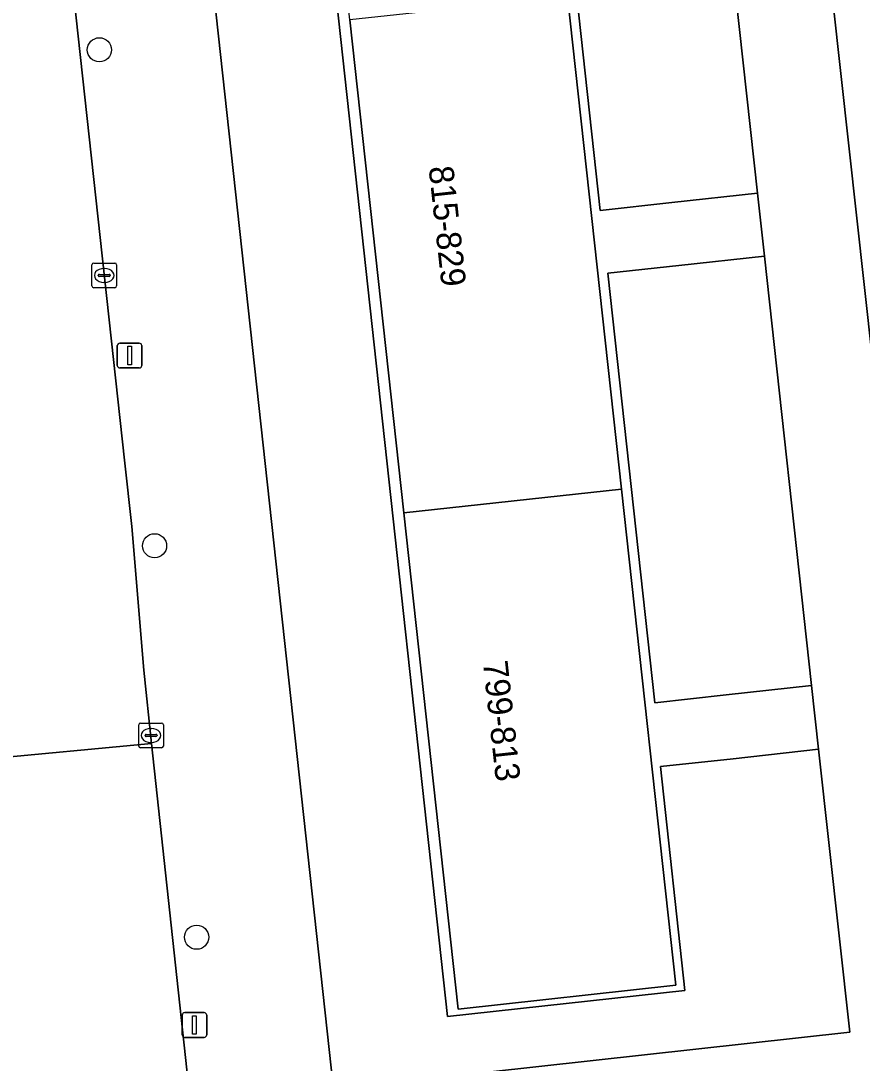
# Model space of a CAD drawing. Extents: x 160023 to 161302, y 384750 to 385707.
# Drawn here: x 161169.3 to 161203.35, y 385081.16 to 385123.33 of the extents above; entities that cross this region are included whole.
import ezdxf

# ---------------------------------------------------------------- set-up
doc = ezdxf.new("R2010")
doc.units = 0
for name, color, linetype in [('IMGEO_Boom', 7, 'Continuous'), ('IMGEO_Groenvoorziening', 7, 'Continuous'), ('IMGEO_Kolk', 7, 'Continuous'), ('IMGEO_Lichtmast', 7, 'Continuous'), ('IMGEO_Pand', 7, 'Continuous'), ('IMGEO_Pand_nummerreeks', 7, 'Continuous'), ('IMGEO_Rijbaan_lokaal_open', 7, 'Continuous'), ('IMGEO_Voetpad_open', 7, 'Continuous')]:
    doc.layers.add(name, color=color, linetype=linetype)

msp = doc.modelspace()

# ---------------------------------------------------------------- linework, layer by layer
at = {"layer": 'IMGEO_Boom'}
for centre in [(161172.481, 385122.158), (161174.714, 385102.093), (161176.417, 385086.257)]:
    msp.add_circle(centre, 0.489, dxfattribs=at)
at = {"layer": 'IMGEO_Groenvoorziening'}
for points in [[(161179.96, 385143.587), (161181.164, 385143.719), (161180.341, 385151.25), (161179.13, 385151.118), (161178.872, 385153.484), (161180.082, 385153.616), (161179.96, 385154.734), (161178.77, 385154.604), (161172.22, 385214.554), (161167.411, 385213.995), (161168.925, 385199.402), (161181.958, 385080.115), (161202.85, 385082.416), (161201.592, 385093.859), (161198.136, 385093.479), (161195.193, 385093.157), (161196.183, 385084.097), (161186.574, 385083.047)], [(161227.79, 385128.541), (161225.83, 385128.349), (161224.744, 385138.423), (161200.869, 385135.849), (161205.394, 385094.984), (161228.865, 385097.655), (161227.549, 385110.932), (161229.707, 385111.17)], [(161197.203, 385133.782), (161193.697, 385133.397), (161190.852, 385133.087), (161192.756, 385115.663), (161195.655, 385115.979), (161199.118, 385116.36)], [(161199.398, 385113.814), (161195.933, 385113.433), (161193.064, 385113.12), (161194.963, 385095.74), (161197.855, 385096.056), (161201.309, 385096.436)]]:
    msp.add_lwpolyline(points, close=True, dxfattribs=at)
at = {"layer": 'IMGEO_Kolk'}
for p, q in [((161172.177, 385112.603), (161172.177, 385113.455)), ((161172.252, 385113.529), (161173.104, 385113.529)), ((161173.178, 385113.455), (161173.178, 385112.603)), ((161172.436, 385113.023), (161172.436, 385113.035)), ((161172.479, 385113.072), (161172.877, 385113.072)), ((161172.665, 385113.309), (161172.69, 385113.309)), ((161172.92, 385113.035), (161172.92, 385113.023)), ((161172.874, 385112.986), (161172.476, 385112.986)), ((161172.688, 385112.749), (161172.663, 385112.749)), ((161173.104, 385112.529), (161172.252, 385112.529)), ((161174.146, 385094.918), (161174.998, 385094.918)), ((161174.071, 385093.992), (161174.071, 385094.844)), ((161174.373, 385094.461), (161174.771, 385094.461)), ((161174.559, 385094.698), (161174.584, 385094.698)), ((161175.072, 385094.844), (161175.072, 385093.992)), ((161174.33, 385094.412), (161174.33, 385094.424)), ((161174.768, 385094.375), (161174.37, 385094.375)), ((161174.582, 385094.138), (161174.557, 385094.138)), ((161174.814, 385094.424), (161174.814, 385094.412)), ((161174.998, 385093.918), (161174.146, 385093.918))]:
    msp.add_line(p, q, dxfattribs=at)
for points in [[(161172.177, 385112.603), (161172.177, 385113.455)], [(161172.252, 385113.529), (161173.104, 385113.529)], [(161173.178, 385113.455), (161173.178, 385112.603)], [(161173.104, 385112.529), (161172.252, 385112.529)], [(161174.146, 385094.918), (161174.998, 385094.918)], [(161174.071, 385093.992), (161174.071, 385094.844)], [(161175.072, 385094.844), (161175.072, 385093.992)], [(161174.998, 385093.918), (161174.146, 385093.918)]]:
    msp.add_lwpolyline(points, dxfattribs=at)
for centre, radius, start, end in [((161172.254, 385113.453), 0.0765, 91.552, 178.448), ((161172.254, 385113.453), 0.0765, 91.552, 178.448), ((161173.102, 385113.453), 0.0765, 1.552, 88.448), ((161173.102, 385113.453), 0.0765, 1.552, 88.448), ((161172.476, 385113.032), 0.0403, 85.8775, 175.7526), ((161172.473, 385113.022), 0.0366, 178.938, 274.7102), ((161172.877, 385113.029), 0.043, 264.8664, 352.4533), ((161172.881, 385113.034), 0.0386, 1.7309, 96.639), ((161172.254, 385112.605), 0.0765, 181.552, 268.448), ((161172.254, 385112.605), 0.0765, 181.552, 268.448), ((161173.102, 385112.605), 0.0765, 271.552, 358.448), ((161173.102, 385112.605), 0.0765, 271.552, 358.448), ((161174.148, 385094.842), 0.0765, 91.552, 178.448), ((161174.148, 385094.842), 0.0765, 91.552, 178.448), ((161174.996, 385094.842), 0.0765, 1.552, 88.448), ((161174.996, 385094.842), 0.0765, 1.552, 88.448), ((161174.37, 385094.421), 0.0403, 85.8775, 175.7526), ((161174.775, 385094.423), 0.0386, 1.7309, 96.639), ((161174.367, 385094.411), 0.0366, 178.938, 274.7102), ((161174.771, 385094.418), 0.043, 264.8664, 352.4533), ((161174.148, 385093.994), 0.0765, 181.552, 268.448), ((161174.148, 385093.994), 0.0765, 181.552, 268.448), ((161174.996, 385093.994), 0.0765, 271.552, 358.448), ((161174.996, 385093.994), 0.0765, 271.552, 358.448)]:
    msp.add_arc(centre, radius, start, end, dxfattribs=at)
for centre, major_axis, ratio, start_param, end_param in [((161172.664, 385113.029), (-0.387, 0.002), 0.722429, 4.712389, 7.853982), ((161172.689, 385113.029), (-0.39, 0.002), 0.717154, 1.570796, 4.712389), ((161174.558, 385094.418), (-0.387, 0.002), 0.722429, 4.712389, 7.853982), ((161174.583, 385094.418), (-0.39, 0.002), 0.717154, 1.570796, 4.712389)]:
    msp.add_ellipse(centre, major_axis=major_axis, ratio=ratio, start_param=start_param, end_param=end_param, dxfattribs=at)
at = {"layer": 'IMGEO_Lichtmast'}
for p, q in [((161173.206, 385109.389), (161173.206, 385110.189)), ((161173.206, 385110.189), (161173.206, 385109.389)), ((161173.306, 385110.289), (161174.096, 385110.289)), ((161174.096, 385110.289), (161173.306, 385110.289)), ((161174.196, 385110.189), (161174.196, 385109.389)), ((161174.196, 385109.389), (161174.196, 385110.189)), ((161174.096, 385109.289), (161173.306, 385109.289)), ((161173.306, 385109.289), (161174.096, 385109.289)), ((161175.834, 385082.305), (161175.834, 385083.105)), ((161175.834, 385083.105), (161175.834, 385082.305)), ((161175.934, 385083.205), (161176.724, 385083.205)), ((161176.724, 385083.205), (161175.934, 385083.205)), ((161176.824, 385083.105), (161176.824, 385082.305)), ((161176.824, 385082.305), (161176.824, 385083.105)), ((161176.724, 385082.205), (161175.934, 385082.205)), ((161175.934, 385082.205), (161176.724, 385082.205))]:
    msp.add_line(p, q, dxfattribs=at)
for points in [[(161173.626, 385110.164), (161173.776, 385110.164), (161173.776, 385109.414), (161173.626, 385109.414), (161173.626, 385110.164)], [(161176.254, 385083.08), (161176.404, 385083.08), (161176.404, 385082.33), (161176.254, 385082.33), (161176.254, 385083.08)]]:
    msp.add_lwpolyline(points, dxfattribs=at)
for centre, start, end in [((161173.306, 385110.189), 90, 180), ((161173.306, 385110.189), 90, 180), ((161174.096, 385110.189), 0, 90), ((161174.096, 385110.189), 360, 90), ((161173.306, 385109.389), 180, 270), ((161173.306, 385109.389), 180, 270), ((161174.096, 385109.389), 270, 0), ((161174.096, 385109.389), 270, 0), ((161175.934, 385083.105), 90, 180), ((161175.934, 385083.105), 90, 180), ((161176.724, 385083.105), 0, 90), ((161176.724, 385083.105), 360, 90), ((161175.934, 385082.305), 180, 270), ((161175.934, 385082.305), 180, 270), ((161176.724, 385082.305), 270, 0), ((161176.724, 385082.305), 270, 0)]:
    msp.add_arc(centre, 0.1, start, end, dxfattribs=at)
at = {"layer": 'IMGEO_Pand'}
for points in [[(161191.428, 385124.334), (161182.615, 385123.371), (161184.804, 385103.424), (161193.616, 385104.387)], [(161187.007, 385083.345), (161195.819, 385084.311), (161193.616, 385104.387), (161184.804, 385103.424)]]:
    msp.add_lwpolyline(points, close=True, dxfattribs=at)
at = {"layer": 'IMGEO_Rijbaan_lokaal_open'}
msp.add_lwpolyline([(161167.704, 385093.45), (161174.589, 385094.096), (161174.284, 385097.067), (161173.796, 385102.879), (161173.502, 385105.563), (161167.587, 385159.505), (161160.563, 385158.75), (161163.96, 385127.132), (161166.487, 385104.77), (161166.79, 385102.087), (161167.416, 385096.202)], close=True, dxfattribs=at)
for points in [[(161174.589, 385094.096), (161167.704, 385093.45), (161167.85, 385091.578)], [(161169.79, 385074.108), (161169.808, 385073.852), (161176.096, 385074.629), (161176.161, 385073.964), (161176.759, 385074.036), (161174.589, 385094.096)]]:
    msp.add_lwpolyline(points, dxfattribs=at)
at = {"layer": 'IMGEO_Voetpad_open'}
for points in [[(161167.922, 385230.057), (161167.881, 385230.054), (161160.218, 385228.728), (161160.25, 385228.109), (161161.15, 385219.413), (161161.434, 385216.668), (161163.36, 385198.06), (161167.291, 385162.209), (161167.587, 385159.505), (161173.502, 385105.563), (161173.796, 385102.879), (161174.284, 385097.067), (161174.589, 385094.096), (161176.759, 385074.036), (161176.161, 385073.964), (161176.294, 385072.607), (161178.245, 385055.13), (161180.44, 385034.765), (161181.114, 385029.095), (161181.475, 385025.672), (161183.046, 385011.321), (161185.328, 384989.832), (161187.439, 384970.427)], [(161193.848, 384969.502), (161193.802, 384971.036), (161190.658, 385000), (161182.17, 385078.196), (161181.958, 385080.115), (161168.925, 385199.402)], [(161185.827, 385175.567), (161187.995, 385155.614), (161187.773, 385155.589), (161188.977, 385144.611), (161189.2, 385144.636), (161189.227, 385144.391), (161191.428, 385124.334), (161193.616, 385104.387), (161195.819, 385084.311), (161187.007, 385083.345), (161184.804, 385103.424), (161182.615, 385123.371), (161180.415, 385143.425), (161181.373, 385143.53), (161181.35, 385143.74), (161180.142, 385154.754), (161180.113, 385155.015), (161179.059, 385154.9), (161176.916, 385174.582)], [(161234.441, 385067.547), (161233.967, 385071.696), (161206.248, 385068.502), (161203.859, 385090.775), (161214.208, 385091.909), (161216.898, 385092.204), (161231.624, 385093.818), (161231.17, 385097.917), (161228.865, 385097.655), (161205.394, 385094.984), (161200.869, 385135.849), (161224.744, 385138.423), (161226.676, 385138.631), (161226.282, 385142.751), (161220.073, 385142.071), (161198.487, 385139.707), (161196.005, 385161.998), (161206.338, 385163.133), (161208.972, 385163.422), (161223.82, 385165.053), (161223.346, 385169.031)], [(161193.469, 385167.753), (161193.762, 385165.084), (161196.917, 385136.381), (161197.203, 385133.782), (161199.118, 385116.36), (161199.398, 385113.814), (161201.309, 385096.436), (161201.592, 385093.859), (161202.85, 385082.416), (161181.958, 385080.115), (161182.17, 385078.196), (161202.798, 385080.42), (161204.439, 385065.194), (161204.756, 385062.254), (161205.754, 385052.998), (161206.606, 385045.128), (161206.913, 385042.299), (161208.773, 385025.125)], [(161179.96, 385143.587), (161186.574, 385083.047), (161196.183, 385084.097), (161195.193, 385093.157), (161198.136, 385093.479), (161201.592, 385093.859), (161201.309, 385096.436), (161197.855, 385096.056), (161194.963, 385095.74), (161193.064, 385113.12), (161195.933, 385113.433), (161199.398, 385113.814), (161199.118, 385116.36), (161195.655, 385115.979), (161192.756, 385115.663), (161190.852, 385133.087)]]:
    msp.add_lwpolyline(points, dxfattribs=at)

# ---------------------------------------------------------------- texts
at = {"layer": 'IMGEO_Pand_nummerreeks'}
for s, p in [('815-829', (161185.804, 385117.411)), ('799-813', (161188.001, 385097.395))]:
    msp.add_text(s, height=1, rotation=276.2615, dxfattribs=at).set_placement(p)

doc.saveas('drawing.dxf')
